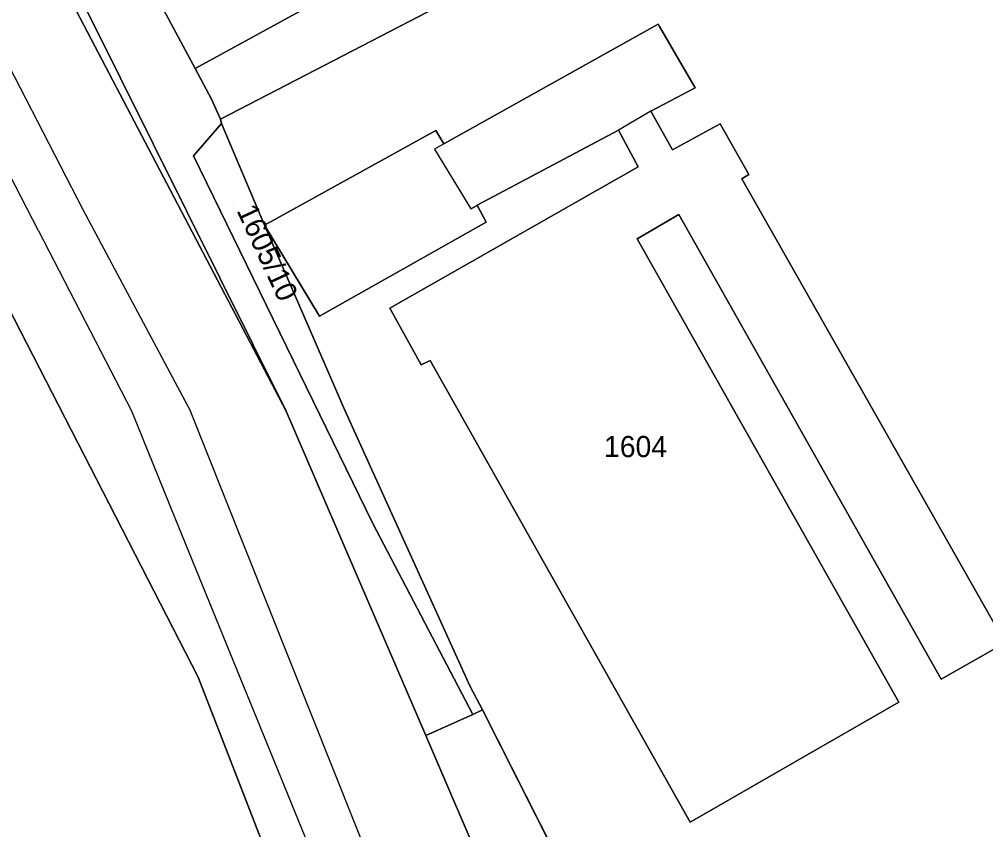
# Model space of a CAD drawing. Extents: x -263943 to -261149, y -1236934 to -1230686.
# Drawn here: x -262772.3 to -262681.2, y -1236039.5 to -1235963 of the extents above; entities that cross this region are included whole.
import ezdxf

# ---------------------------------------------------------------- set-up
doc = ezdxf.new("R2010")
doc.units = 0
for name, color, linetype in [('body_kn', 7, 'Continuous'), ('kladpar_druhypozemkov', 7, 'Continuous'), ('kladpar_hranice', 7, 'Continuous'), ('kladpar_parcelnecisla', 7, 'Continuous'), ('kladpar_plochy', 7, 'Continuous'), ('zappar_hrandruhpozemk', 7, 'Continuous'), ('zuob_linie', 7, 'Continuous'), ('zuob_plochy', 7, 'Continuous')]:
    doc.layers.add(name, color=color, linetype=linetype)

msp = doc.modelspace()

# ---------------------------------------------------------------- linework, layer by layer
at = {"layer": 'body_kn'}
for p, q in [((-262712.05, -1235963.48), (-262712.05, -1235963.48)), ((-262711.92, -1235963.7), (-262711.92, -1235963.7)), ((-262755.74, -1235967.66), (-262755.74, -1235967.66)), ((-262708.57, -1235969.51), (-262708.57, -1235969.51)), ((-262754.18, -1235970.58), (-262754.18, -1235970.58)), ((-262754.18, -1235970.58), (-262754.18, -1235970.58)), ((-262712.74, -1235971.71), (-262712.74, -1235971.71)), ((-262712.74, -1235971.71), (-262712.74, -1235971.71)), ((-262753.33, -1235972.45), (-262753.33, -1235972.45)), ((-262753.25, -1235972.87), (-262753.25, -1235972.87)), ((-262733.04, -1235973.52), (-262733.04, -1235973.52)), ((-262715.8, -1235973.48), (-262715.8, -1235973.48)), ((-262706.2, -1235972.91), (-262706.2, -1235972.91)), ((-262733.16, -1235975.29), (-262733.16, -1235975.29)), ((-262732.27, -1235974.79), (-262732.27, -1235974.79)), ((-262732.27, -1235974.79), (-262732.27, -1235974.79)), ((-262710.7, -1235975.36), (-262710.7, -1235975.36)), ((-262755.88, -1235975.92), (-262755.88, -1235975.92)), ((-262713.93, -1235976.96), (-262713.93, -1235976.96)), ((-262704.17, -1235978.09), (-262704.17, -1235978.09)), ((-262703.49, -1235977.67), (-262703.49, -1235977.67)), ((-262729.14, -1235980.57), (-262729.14, -1235980.57)), ((-262766.33, -1235980.98), (-262766.33, -1235980.98)), ((-262766.33, -1235980.98), (-262766.33, -1235980.98)), ((-262729.73, -1235980.91), (-262729.73, -1235980.91)), ((-262710.11, -1235981.47), (-262710.11, -1235981.47)), ((-262749.18, -1235982.47), (-262749.18, -1235982.47)), ((-262728.29, -1235982.18), (-262728.29, -1235982.18)), ((-262728.29, -1235982.18), (-262728.29, -1235982.18)), ((-262770.5, -1235983.01), (-262770.5, -1235983.01)), ((-262714.02, -1235983.75), (-262714.02, -1235983.75)), ((-262737.38, -1235990.3), (-262737.38, -1235990.3)), ((-262744.01, -1235991.05), (-262744.01, -1235991.05)), ((-262733.56, -1235995.23), (-262733.56, -1235995.23)), ((-262734.41, -1235995.65), (-262734.41, -1235995.65)), ((-262741.63, -1235999.87), (-262741.63, -1235999.87)), ((-262761.75, -1236000), (-262761.75, -1236000)), ((-262761.75, -1236000), (-262761.75, -1236000)), ((-262756.16, -1236000.03), (-262756.16, -1236000.03)), ((-262747.15, -1236000.03), (-262747.15, -1236000.03)), ((-262752.9, -1236008.24), (-262752.9, -1236008.24)), ((-262757.65, -1236010.08), (-262757.65, -1236010.08)), ((-262738.98, -1236010.62), (-262738.98, -1236010.62)), ((-262755.44, -1236025.13), (-262755.44, -1236025.13)), ((-262685.35, -1236025.32), (-262685.35, -1236025.32)), ((-262685.35, -1236025.32), (-262685.35, -1236025.32)), ((-262729.79, -1236026.02), (-262729.79, -1236026.02)), ((-262728.62, -1236028.23), (-262728.62, -1236028.23)), ((-262689.34, -1236027.5), (-262689.34, -1236027.5)), ((-262729.55, -1236028.65), (-262729.55, -1236028.65)), ((-262729.55, -1236028.65), (-262729.55, -1236028.65)), ((-262733.97, -1236030.65), (-262733.97, -1236030.65)), ((-262709.03, -1236038.81), (-262709.03, -1236038.81))]:
    msp.add_line(p, q, dxfattribs=at)
at = {"layer": 'kladpar_druhypozemkov'}
for p, q in [((-262752.24, -1235980.25), (-262752.24, -1235980.25)), ((-262714.32, -1236002.1), (-262714.32, -1236002.1))]:
    msp.add_line(p, q, dxfattribs=at)
at = {"layer": 'kladpar_hranice'}
msp.add_line((-262710.11, -1235981.47), (-262685.35, -1236025.32), dxfattribs=at)
for points in [[(-262961.89, -1235578.6), (-262940.98, -1235618.73), (-262892.28, -1235710.47), (-262846.58, -1235803.11), (-262815.95, -1235861.66), (-262747.15, -1236000.03), (-262778.52, -1235940.15), (-262819.01, -1235863.09), (-262849.55, -1235804.29), (-262897.55, -1235711.48), (-262944.38, -1235620.51), (-262941.66, -1235619.02), (-262944.02, -1235614.14), (-262946.91, -1235615.57), (-262965.12, -1235580.37), (-262989.13, -1235534.1), (-262970.6, -1235526.27), (-262962.22, -1235520.35), (-262964.19, -1235560.08), (-262961.89, -1235578.6)], [(-262707.73, -1236150.88), (-262717.99, -1236121.07), (-262742.82, -1236057.73), (-262755.44, -1236025.13), (-262784.83, -1235967.96), (-262812.71, -1235913.51), (-262843.44, -1235853.52), (-262866.2, -1235809.08), (-262895.53, -1235751.97), (-262912.34, -1235720.17), (-262918.74, -1235723.18), (-262929.39, -1235728.18), (-262941.55, -1235698.09), (-262962.24, -1235644.69), (-262994.36, -1235576.33)], [(-262829.23, -1236194.7), (-262844.53, -1236106.63), (-262850.7, -1236071.61), (-262859.1, -1236024.25), (-262862.08, -1236007.46), (-262786.1, -1235970.21), (-262791.6, -1235961.47), (-262796.19, -1235954.16), (-262865.14, -1235990.21), (-262869.14, -1235967.65), (-262874.97, -1235935.23), (-262879.02, -1235912.99), (-262885, -1235878.61), (-262892.14, -1235836.25), (-262901.12, -1235783.44), (-262918.74, -1235723.18), (-262912.34, -1235720.17), (-262895.53, -1235751.97), (-262866.2, -1235809.08), (-262843.44, -1235853.52), (-262812.71, -1235913.51), (-262784.83, -1235967.96), (-262755.44, -1236025.13), (-262742.82, -1236057.73)], [(-262773.93, -1235931.17), (-262772.06, -1235931), (-262769.94, -1235935.34), (-262768.5, -1235940.51), (-262761.13, -1235957.58), (-262758.46, -1235962.58), (-262755.74, -1235967.66), (-262754.18, -1235970.58), (-262753.33, -1235972.45), (-262753.25, -1235972.87), (-262755.88, -1235975.92), (-262738.98, -1236010.62), (-262729.55, -1236028.65), (-262733.97, -1236030.65), (-262747.15, -1236000.03), (-262815.95, -1235861.66)], [(-262819.01, -1235863.09), (-262778.52, -1235940.15), (-262747.15, -1236000.03), (-262733.97, -1236030.65), (-262710.45, -1236085.53), (-262699.7, -1236119.81), (-262681.18, -1236174.94)], [(-262685.35, -1236025.32), (-262679.32, -1236021.89), (-262704.17, -1235978.09), (-262703.49, -1235977.67), (-262706.2, -1235972.91), (-262710.7, -1235975.36), (-262712.74, -1235971.71), (-262708.57, -1235969.51), (-262711.92, -1235963.7), (-262712.05, -1235963.48), (-262732.27, -1235974.79), (-262733.04, -1235973.52), (-262749.18, -1235982.47), (-262753.25, -1235972.87), (-262753.33, -1235972.45), (-262723.09, -1235956.75), (-262721.13, -1235955.82), (-262719.01, -1235959.64), (-262708.82, -1235954.33), (-262710.94, -1235950.51), (-262687.06, -1235938.36), (-262685.1, -1235937.26), (-262682.81, -1235938.79), (-262675.27, -1235953.74)], [(-262725.97, -1235951.37), (-262755.74, -1235967.66), (-262758.46, -1235962.58), (-262761.13, -1235957.58), (-262756.08, -1235954.95), (-262742.79, -1235948.02), (-262738.14, -1235945.59), (-262731.05, -1235941.89), (-262727.18, -1235949.12), (-262725.97, -1235951.37)], [(-262754.18, -1235970.58), (-262755.74, -1235967.66), (-262725.97, -1235951.37), (-262723.09, -1235956.75), (-262753.33, -1235972.45), (-262754.18, -1235970.58)], [(-262728.29, -1235982.18), (-262744.01, -1235991.05), (-262749.18, -1235982.47), (-262733.04, -1235973.52), (-262732.27, -1235974.79), (-262712.05, -1235963.48), (-262711.92, -1235963.7), (-262708.57, -1235969.51), (-262712.74, -1235971.71), (-262710.7, -1235975.36), (-262706.2, -1235972.91), (-262703.49, -1235977.67), (-262704.17, -1235978.09), (-262679.32, -1236021.89), (-262685.35, -1236025.32), (-262710.11, -1235981.47), (-262714.02, -1235983.75), (-262689.34, -1236027.5), (-262709.03, -1236038.81), (-262733.56, -1235995.23), (-262734.41, -1235995.65), (-262737.38, -1235990.3), (-262713.93, -1235976.96), (-262715.8, -1235973.48), (-262729.14, -1235980.57), (-262728.29, -1235982.18)], [(-262729.55, -1236028.65), (-262738.98, -1236010.62), (-262755.88, -1235975.92), (-262753.25, -1235972.87), (-262749.18, -1235982.47), (-262741.63, -1235999.87), (-262729.79, -1236026.02), (-262728.62, -1236028.23), (-262729.55, -1236028.65)], [(-262701.29, -1236082.28), (-262728.62, -1236028.23), (-262729.79, -1236026.02), (-262741.63, -1235999.87), (-262749.18, -1235982.47), (-262744.01, -1235991.05), (-262728.29, -1235982.18), (-262729.14, -1235980.57), (-262715.8, -1235973.48), (-262713.93, -1235976.96), (-262737.38, -1235990.3), (-262734.41, -1235995.65), (-262733.56, -1235995.23), (-262709.03, -1236038.81), (-262689.34, -1236027.5), (-262714.02, -1235983.75), (-262710.11, -1235981.47)], [(-262681.18, -1236174.94), (-262699.7, -1236119.81), (-262710.45, -1236085.53), (-262733.97, -1236030.65), (-262729.55, -1236028.65), (-262728.62, -1236028.23), (-262701.29, -1236082.28), (-262701.22, -1236085.83), (-262694.35, -1236100.4), (-262691.23, -1236102.45), (-262673.12, -1236138.04)]]:
    msp.add_lwpolyline(points, dxfattribs=at)
at = {"layer": 'kladpar_plochy'}
for p, q in [((-262753.33, -1235972.45), (-262723.09, -1235956.75)), ((-262712.05, -1235963.48), (-262732.27, -1235974.79)), ((-262711.92, -1235963.7), (-262712.05, -1235963.48)), ((-262708.57, -1235969.51), (-262711.92, -1235963.7)), ((-262712.74, -1235971.71), (-262708.57, -1235969.51)), ((-262710.7, -1235975.36), (-262712.74, -1235971.71)), ((-262753.25, -1235972.87), (-262753.33, -1235972.45)), ((-262749.18, -1235982.47), (-262753.25, -1235972.87)), ((-262733.04, -1235973.52), (-262749.18, -1235982.47)), ((-262732.27, -1235974.79), (-262733.04, -1235973.52)), ((-262729.14, -1235980.57), (-262715.8, -1235973.48)), ((-262715.8, -1235973.48), (-262713.93, -1235976.96)), ((-262706.2, -1235972.91), (-262710.7, -1235975.36)), ((-262703.49, -1235977.67), (-262706.2, -1235972.91)), ((-262713.93, -1235976.96), (-262737.38, -1235990.3)), ((-262704.17, -1235978.09), (-262703.49, -1235977.67)), ((-262679.32, -1236021.89), (-262704.17, -1235978.09)), ((-262728.29, -1235982.18), (-262729.14, -1235980.57)), ((-262714.02, -1235983.75), (-262710.11, -1235981.47)), ((-262710.11, -1235981.47), (-262685.35, -1236025.32)), ((-262741.63, -1235999.87), (-262749.18, -1235982.47)), ((-262749.18, -1235982.47), (-262744.01, -1235991.05)), ((-262744.01, -1235991.05), (-262728.29, -1235982.18)), ((-262689.34, -1236027.5), (-262714.02, -1235983.75)), ((-262737.38, -1235990.3), (-262734.41, -1235995.65)), ((-262734.41, -1235995.65), (-262733.56, -1235995.23)), ((-262733.56, -1235995.23), (-262709.03, -1236038.81)), ((-262729.79, -1236026.02), (-262741.63, -1235999.87)), ((-262685.35, -1236025.32), (-262679.32, -1236021.89)), ((-262728.62, -1236028.23), (-262729.79, -1236026.02)), ((-262701.29, -1236082.28), (-262728.62, -1236028.23)), ((-262709.03, -1236038.81), (-262689.34, -1236027.5))]:
    msp.add_line(p, q, dxfattribs=at)
for points in [[(-262961.89, -1235578.6), (-262940.98, -1235618.73), (-262892.28, -1235710.47), (-262846.58, -1235803.11), (-262815.95, -1235861.66), (-262747.15, -1236000.03), (-262778.52, -1235940.15), (-262819.01, -1235863.09), (-262849.55, -1235804.29), (-262897.55, -1235711.48), (-262944.38, -1235620.51), (-262941.66, -1235619.02), (-262944.02, -1235614.14), (-262946.91, -1235615.57), (-262965.12, -1235580.37), (-262989.13, -1235534.1), (-262970.6, -1235526.27), (-262962.22, -1235520.35), (-262964.19, -1235560.08)], [(-262725.97, -1235951.37), (-262755.74, -1235967.66), (-262758.46, -1235962.58), (-262761.13, -1235957.58), (-262756.08, -1235954.95), (-262742.79, -1235948.02), (-262738.14, -1235945.59), (-262731.05, -1235941.89), (-262727.18, -1235949.12)], [(-262754.18, -1235970.58), (-262755.74, -1235967.66), (-262725.97, -1235951.37), (-262723.09, -1235956.75), (-262753.33, -1235972.45)], [(-262728.29, -1235982.18), (-262744.01, -1235991.05), (-262749.18, -1235982.47), (-262733.04, -1235973.52), (-262732.27, -1235974.79), (-262712.05, -1235963.48), (-262711.92, -1235963.7), (-262708.57, -1235969.51), (-262712.74, -1235971.71), (-262710.7, -1235975.36), (-262706.2, -1235972.91), (-262703.49, -1235977.67), (-262704.17, -1235978.09), (-262679.32, -1236021.89), (-262685.35, -1236025.32), (-262710.11, -1235981.47), (-262714.02, -1235983.75), (-262689.34, -1236027.5), (-262709.03, -1236038.81), (-262733.56, -1235995.23), (-262734.41, -1235995.65), (-262737.38, -1235990.3), (-262713.93, -1235976.96), (-262715.8, -1235973.48), (-262729.14, -1235980.57)], [(-262729.55, -1236028.65), (-262738.98, -1236010.62), (-262755.88, -1235975.92), (-262753.25, -1235972.87), (-262749.18, -1235982.47), (-262741.63, -1235999.87), (-262729.79, -1236026.02), (-262728.62, -1236028.23)]]:
    msp.add_lwpolyline(points, close=True, dxfattribs=at)
for points in [[(-262989.13, -1235534.1), (-262965.12, -1235580.37), (-262946.91, -1235615.57), (-262948.44, -1235616.25), (-262945.91, -1235621.18), (-262944.38, -1235620.51), (-262897.55, -1235711.48), (-262849.55, -1235804.29), (-262819.01, -1235863.09), (-262778.52, -1235940.15), (-262747.15, -1236000.03), (-262733.97, -1236030.65), (-262710.45, -1236085.53), (-262699.7, -1236119.81), (-262681.18, -1236174.94)], [(-262707.73, -1236150.88), (-262717.99, -1236121.07), (-262742.82, -1236057.73), (-262755.44, -1236025.13), (-262784.83, -1235967.96), (-262812.71, -1235913.51), (-262843.44, -1235853.52), (-262866.2, -1235809.08), (-262895.53, -1235751.97), (-262912.34, -1235720.17), (-262918.74, -1235723.18), (-262929.39, -1235728.18), (-262941.55, -1235698.09), (-262962.24, -1235644.69), (-262994.36, -1235576.33)], [(-262866.2, -1235809.08), (-262843.44, -1235853.52), (-262812.71, -1235913.51), (-262784.83, -1235967.96), (-262755.44, -1236025.13), (-262742.82, -1236057.73), (-262717.99, -1236121.07), (-262707.73, -1236150.88)], [(-262773.93, -1235931.17), (-262772.06, -1235931), (-262769.94, -1235935.34), (-262768.5, -1235940.51), (-262761.13, -1235957.58), (-262758.46, -1235962.58), (-262755.74, -1235967.66), (-262754.18, -1235970.58), (-262753.33, -1235972.45), (-262753.25, -1235972.87), (-262755.88, -1235975.92), (-262738.98, -1236010.62), (-262729.55, -1236028.65), (-262733.97, -1236030.65), (-262747.15, -1236000.03), (-262815.95, -1235861.66)], [(-262681.18, -1236174.94), (-262699.7, -1236119.81), (-262710.45, -1236085.53), (-262733.97, -1236030.65), (-262729.55, -1236028.65), (-262728.62, -1236028.23), (-262701.29, -1236082.28), (-262701.22, -1236085.83), (-262694.35, -1236100.4), (-262691.23, -1236102.45), (-262673.12, -1236138.04)]]:
    msp.add_lwpolyline(points, dxfattribs=at)
at = {"layer": 'zappar_hrandruhpozemk'}
for p, q in [((-262789.22, -1235936.64), (-262766.33, -1235980.98)), ((-262770.5, -1235983.01), (-262793.38, -1235938.67)), ((-262712.74, -1235971.71), (-262715.8, -1235973.48)), ((-262732.27, -1235974.79), (-262733.16, -1235975.29)), ((-262733.16, -1235975.29), (-262729.73, -1235980.91)), ((-262729.73, -1235980.91), (-262729.14, -1235980.57)), ((-262766.33, -1235980.98), (-262756.16, -1236000.03)), ((-262770.5, -1235983.01), (-262761.75, -1236000)), ((-262761.75, -1236000), (-262757.65, -1236010.08)), ((-262752.9, -1236008.24), (-262756.16, -1236000.03))]:
    msp.add_line(p, q, dxfattribs=at)
for points in [[(-262716.03, -1236101.05), (-262734.51, -1236054.39), (-262752.9, -1236008.24)], [(-262757.65, -1236010.08), (-262738.92, -1236056.06), (-262720.1, -1236102.72)]]:
    msp.add_lwpolyline(points, dxfattribs=at)
at = {"layer": 'zuob_linie'}
for points in [[(-262989.13, -1235534.1), (-262965.12, -1235580.37), (-262946.91, -1235615.57), (-262944.02, -1235614.14), (-262941.66, -1235619.02), (-262944.38, -1235620.51), (-262897.55, -1235711.48), (-262849.55, -1235804.29), (-262819.01, -1235863.09), (-262778.52, -1235940.15), (-262747.15, -1236000.03), (-262733.97, -1236030.65), (-262710.45, -1236085.53), (-262699.7, -1236119.81), (-262681.18, -1236174.94)], [(-262681.18, -1236174.94), (-262699.7, -1236119.81), (-262710.45, -1236085.53), (-262733.97, -1236030.65), (-262747.15, -1236000.03), (-262778.52, -1235940.15), (-262819.01, -1235863.09), (-262849.55, -1235804.29), (-262897.55, -1235711.48), (-262944.38, -1235620.51), (-262941.66, -1235619.02), (-262944.02, -1235614.14), (-262946.91, -1235615.57), (-262965.12, -1235580.37), (-262989.13, -1235534.1)]]:
    msp.add_lwpolyline(points, dxfattribs=at)
at = {"layer": 'zuob_plochy'}
for points in [[(-262989.13, -1235534.1), (-262965.12, -1235580.37), (-262946.91, -1235615.57), (-262944.02, -1235614.14), (-262941.66, -1235619.02), (-262944.38, -1235620.51), (-262897.55, -1235711.48), (-262849.55, -1235804.29), (-262819.01, -1235863.09), (-262778.52, -1235940.15), (-262747.15, -1236000.03), (-262733.97, -1236030.65), (-262710.45, -1236085.53), (-262699.7, -1236119.81), (-262681.18, -1236174.94)], [(-262681.18, -1236174.94), (-262699.7, -1236119.81), (-262710.45, -1236085.53), (-262733.97, -1236030.65), (-262747.15, -1236000.03), (-262778.52, -1235940.15), (-262819.01, -1235863.09), (-262849.55, -1235804.29), (-262897.55, -1235711.48), (-262944.38, -1235620.51), (-262941.66, -1235619.02), (-262944.02, -1235614.14), (-262946.91, -1235615.57), (-262965.12, -1235580.37), (-262989.13, -1235534.1)]]:
    msp.add_lwpolyline(points, dxfattribs=at)

# ---------------------------------------------------------------- texts
at = {"layer": 'kladpar_parcelnecisla'}
msp.add_text('1605/10', height=2, rotation=295, dxfattribs=at).set_placement((-262751.853, -1235981.077))
msp.add_text('1604', height=2, dxfattribs=at).set_placement((-262717.162, -1236004.36))

doc.saveas('drawing.dxf')
